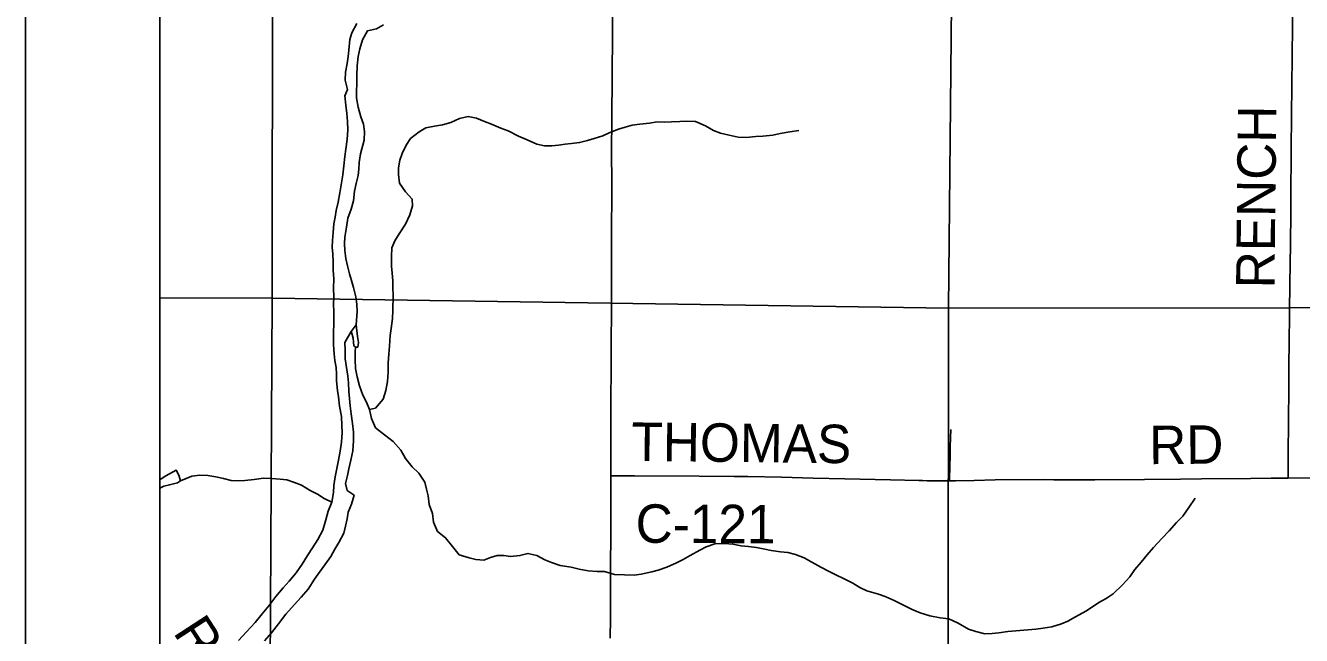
# Model space of a CAD drawing. Extents: x 0 to 680, y 0 to 440.
# Drawn here: x 341.54 to 374.79, y 357.09 to 372.98 of the extents above; entities that cross this region are included whole.
import ezdxf

# ---------------------------------------------------------------- set-up
doc = ezdxf.new("R2010")
doc.units = 0
for name, color, linetype in [('GM_X_Adjacent_County', 7, 'Continuous'), ('GM_X_County', 7, 'Continuous'), ('GM_X_County_Road', 7, 'Continuous'), ('GM_X_County_Road_Text', 7, 'Continuous'), ('GM_X_Major_River', 7, 'Continuous'), ('GM_X_Minor_Lake', 7, 'Continuous'), ('GM_X_Minor_River', 7, 'Continuous'), ('GM_X_Section', 7, 'Continuous'), ('GM_X_State_Route', 7, 'Continuous'), ('GM_X_Township', 7, 'Continuous'), ('GM_X_Township_Road', 7, 'Continuous'), ('GM_X_Township_Road_Text', 7, 'Continuous'), ('SH_Data', 7, 'Continuous'), ('SH_Text', 7, 'Continuous')]:
    doc.layers.add(name, color=color, linetype=linetype)

msp = doc.modelspace()

# ---------------------------------------------------------------- linework, layer by layer
at = {"layer": 'GM_X_Adjacent_County'}
msp.add_lwpolyline([(583.052, 415.359), (345.039, 415.359), (345.039, 188.757)], dxfattribs=at)
at = {"layer": 'GM_X_County'}
msp.add_lwpolyline([(583.052, 415.359), (345.039, 415.359), (345.039, 188.757)], dxfattribs=at)
at = {"layer": 'GM_X_County_Road'}
for points in [[(356.795, 361.242), (357.013, 361.242), (357.406, 361.242), (359.093, 361.237), (360.012, 361.228), (360.365, 361.23), (361.239, 361.212), (362.07, 361.187), (362.891, 361.168), (364.084, 361.14), (364.818, 361.124), (364.919, 361.12), (365.04, 361.116), (365.133, 361.115), (365.233, 361.114), (365.485, 361.113), (365.62, 361.113)], [(365.62, 361.113), (365.78, 361.113), (366.262, 361.122), (366.809, 361.139), (368.057, 361.146), (368.342, 361.142), (368.747, 361.137), (369.404, 361.14), (370.706, 361.149), (371.637, 361.158), (372.184, 361.17), (373.465, 361.18), (374.002, 361.183), (374.265, 361.186), (374.447, 361.186)], [(374.447, 361.186), (375.199, 361.194), (376.213, 361.21), (376.815, 361.213), (377.44, 361.217), (378.044, 361.212), (378.797, 361.225), (379.246, 361.23), (380.045, 361.245), (380.329, 361.251), (380.647, 361.256), (381.019, 361.265), (381.676, 361.278), (382.738, 361.297), (383.025, 361.299), (383.334, 361.303)]]:
    msp.add_lwpolyline(points, dxfattribs=at)
at = {"layer": 'GM_X_Major_River'}
msp.add_line((350.154, 365.177), (350.024, 365.004), dxfattribs=at)
for points in [[(350.171, 373.027), (350.046, 372.788), (349.99, 372.614), (349.965, 372.34), (349.949, 372.173), (349.919, 371.992), (349.875, 371.765), (349.871, 371.557), (349.934, 371.315), (349.857, 371.142), (349.886, 370.907), (349.916, 370.685), (349.932, 370.477), (349.935, 370.262), (349.918, 370.008), (349.886, 369.754), (349.863, 369.566), (349.839, 369.319), (349.808, 369.091), (349.777, 368.877), (349.733, 368.623), (349.688, 368.376), (349.638, 368.162), (349.608, 367.982), (349.578, 367.808), (349.554, 367.587), (349.537, 367.373), (349.534, 367.199), (349.544, 367.018), (349.554, 366.823), (349.557, 366.608), (349.573, 366.38), (349.569, 366.132), (349.571, 365.904), (349.568, 365.716), (349.578, 365.528), (349.563, 364.657), (349.579, 364.422), (349.602, 364.254), (349.633, 364.072), (349.643, 363.898), (349.647, 363.723), (349.669, 363.468), (349.693, 363.3), (349.722, 363.058), (349.771, 362.789), (349.786, 362.554), (349.79, 362.373), (349.772, 362.119), (349.741, 361.885), (349.697, 361.651), (349.66, 361.477), (349.609, 361.223), (349.578, 360.995), (349.562, 360.808), (349.524, 360.561), (349.426, 360.321), (349.362, 360.101), (349.29, 359.827), (349.159, 359.588), (349.014, 359.369), (348.884, 359.17), (348.753, 358.944), (348.595, 358.719), (348.41, 358.501), (348.253, 358.323), (348.062, 358.098), (347.877, 357.86), (347.706, 357.648), (347.521, 357.423), (347.296, 357.179), (347.092, 356.955)], [(350.154, 365.177), (350.18, 365.531), (350.177, 365.719), (350.147, 365.908), (350.091, 366.15), (350.034, 366.332), (349.983, 366.507), (349.927, 366.716), (349.883, 366.904), (349.86, 367.113), (349.85, 367.301), (349.86, 367.468), (349.904, 367.722), (349.942, 367.956), (350.026, 368.189), (350.09, 368.409), (350.115, 368.664), (350.158, 368.864), (350.209, 369.071), (350.225, 369.238), (350.235, 369.406), (350.266, 369.633), (350.366, 369.994), (350.376, 370.221), (350.346, 370.41), (350.276, 370.598), (350.207, 370.848), (350.164, 371.09), (350.167, 371.264), (350.177, 371.458), (350.174, 371.679), (350.178, 371.927), (350.209, 372.168), (350.253, 372.375), (350.317, 372.602), (350.455, 372.841), (350.69, 372.89), (350.866, 372.995)], [(350.024, 365.004), (350.049, 364.93), (350.081, 364.829), (350.086, 364.728), (350.097, 364.634), (350.137, 364.6), (350.197, 364.599), (350.219, 364.719), (350.195, 364.874), (350.154, 365.177)], [(347.767, 356.95), (347.952, 357.155), (348.13, 357.393), (348.321, 357.644), (348.547, 357.889), (348.724, 358.08), (348.908, 358.291), (349.074, 358.557), (349.204, 358.736), (349.341, 358.928), (349.499, 359.146), (349.602, 359.332), (349.706, 359.512), (349.831, 359.751), (349.881, 359.931), (349.924, 360.125), (349.947, 360.299), (350.038, 360.505), (350.102, 360.738), (349.924, 360.862), (349.88, 361.044), (349.931, 361.258), (349.967, 361.431), (350.018, 361.652), (350.069, 361.899), (350.087, 362.16), (350.084, 362.382), (350.062, 362.61), (350.026, 362.865), (350.003, 363.067), (349.98, 363.262), (349.969, 363.443), (349.953, 363.665), (349.936, 363.846), (349.9, 364.068), (349.871, 364.29), (349.868, 364.518), (349.858, 364.719), (350.024, 365.004)]]:
    msp.add_lwpolyline(points, dxfattribs=at)
at = {"layer": 'GM_X_Minor_Lake'}
for points in [[(345.535, 361.266), (345.464, 361.394), (345.193, 361.245), (345.078, 361.166), (345.039, 361.15)], [(345.039, 360.928), (345.142, 360.977), (345.29, 361.015), (345.498, 361.065), (345.579, 361.111), (345.535, 361.266)]]:
    msp.add_lwpolyline(points, dxfattribs=at)
at = {"layer": 'GM_X_Minor_River'}
for points in [[(350.503, 362.971), (350.658, 363.009), (350.856, 363.247), (350.927, 363.467), (350.971, 363.707), (350.989, 363.949), (350.993, 364.19), (351.01, 364.418), (351.021, 364.625), (351.039, 364.9), (351.069, 365.08), (351.1, 365.341), (351.11, 365.549), (351.118, 365.951), (351.114, 366.146), (351.111, 366.327), (351.094, 366.522), (351.077, 366.71), (351.075, 366.958), (351.086, 367.185), (351.162, 367.365), (351.28, 367.551), (351.438, 367.803), (351.556, 368.049), (351.627, 368.276), (351.617, 368.457), (351.439, 368.648), (351.289, 368.872), (351.26, 369.1), (351.263, 369.268), (351.293, 369.468), (351.356, 369.641), (351.46, 369.861), (351.571, 370.033), (351.794, 370.21), (351.97, 370.315), (352.198, 370.358), (352.406, 370.394), (352.621, 370.451), (352.851, 370.554), (353.072, 370.604), (353.292, 370.56), (353.498, 370.476), (353.685, 370.406), (353.93, 370.307), (354.116, 370.231), (354.388, 370.098), (354.614, 370.001), (354.866, 369.889), (355.066, 369.845), (355.26, 369.842), (355.428, 369.859), (355.602, 369.883), (355.77, 369.9), (355.978, 369.93), (356.186, 369.98), (356.361, 370.038), (356.583, 370.101), (356.751, 370.178), (356.994, 370.275), (357.169, 370.332), (357.35, 370.382), (357.545, 370.406), (357.8, 370.435), (358.001, 370.465), (358.188, 370.462), (358.375, 370.465), (358.596, 370.475), (358.771, 370.485), (358.998, 370.481), (359.257, 370.363), (359.469, 370.245), (359.648, 370.175), (359.881, 370.117), (360.115, 370.073), (360.322, 370.063), (360.57, 370.085), (360.751, 370.095), (361.019, 370.124), (361.207, 370.161), (361.455, 370.204), (361.69, 370.247)], [(350.137, 364.6), (350.128, 364.473), (350.131, 364.265), (350.141, 364.044), (350.183, 363.822), (350.246, 363.592), (350.329, 363.35), (350.426, 363.167), (350.503, 362.971), (350.559, 362.742), (350.662, 362.499), (350.893, 362.314), (351.117, 362.136), (351.321, 361.911), (351.444, 361.701), (351.614, 361.477), (351.792, 361.313), (351.948, 361.082), (351.992, 360.894), (352.029, 360.726), (352.058, 360.497), (352.148, 360.268), (352.171, 360.039), (352.28, 359.796), (352.485, 359.632), (352.668, 359.401), (352.845, 359.19), (353.098, 359.112), (353.271, 359.068), (353.485, 359.051), (353.66, 359.115), (353.828, 359.166), (354.009, 359.17), (354.182, 359.147), (354.424, 359.169), (354.632, 359.226), (354.865, 359.168), (355.077, 359.058), (355.25, 358.988), (355.476, 358.91), (355.757, 358.865), (355.97, 358.814), (356.203, 358.77), (356.437, 358.753), (356.631, 358.749), (356.891, 358.678), (357.151, 358.667), (357.399, 358.656), (357.58, 358.679), (357.862, 358.748), (358.03, 358.786), (358.252, 358.862), (358.502, 358.979), (358.677, 359.069), (358.86, 359.174), (359.11, 359.31), (359.278, 359.394), (359.507, 359.477), (359.768, 359.48), (359.975, 359.463), (360.189, 359.419), (360.383, 359.402), (360.59, 359.378), (360.803, 359.334), (360.976, 359.298), (361.217, 359.267), (361.403, 359.244), (361.61, 359.2), (361.829, 359.109), (362.028, 358.998), (362.267, 358.867), (362.485, 358.749), (362.658, 358.666), (362.877, 358.561), (363.102, 358.45), (363.281, 358.333), (363.467, 358.25), (363.766, 358.164), (363.946, 358.1), (364.178, 357.996), (364.424, 357.878), (364.643, 357.76), (364.855, 357.676), (365.108, 357.598), (365.381, 357.546), (365.602, 357.522), (365.847, 357.404), (366.112, 357.252), (366.305, 357.188), (366.545, 357.131), (366.732, 357.134), (366.907, 357.158), (367.141, 357.187), (367.45, 357.215), (367.664, 357.232), (367.872, 357.248), (368.06, 357.279), (368.288, 357.315), (368.537, 357.391), (368.705, 357.455), (368.908, 357.572)], [(349.524, 360.561), (349.318, 360.658), (349.146, 360.768), (348.954, 360.865), (348.729, 361.003), (348.549, 361.073), (348.35, 361.137), (348.176, 361.16), (347.949, 361.178), (347.742, 361.188), (347.5, 361.152), (347.252, 361.122), (347.085, 361.112), (346.898, 361.122), (346.698, 361.172), (346.498, 361.216), (346.291, 361.253), (346.084, 361.263), (345.876, 361.233), (345.579, 361.111)], [(368.908, 357.572), (369.171, 357.715), (369.347, 357.832), (369.516, 357.943), (369.706, 358.047), (369.882, 358.172), (370.127, 358.402), (370.324, 358.613), (370.448, 358.805), (370.612, 358.997), (370.769, 359.188), (370.933, 359.38), (371.151, 359.61), (371.349, 359.815), (371.54, 360.026), (371.697, 360.197), (371.854, 360.422), (372.026, 360.667)]]:
    msp.add_lwpolyline(points, dxfattribs=at)
at = {"layer": 'GM_X_Section'}
for points in [[(345.039, 383.533), (345.039, 365.88), (347.963, 365.875), (347.985, 383.518)], [(347.985, 383.518), (365.77, 383.247), (365.595, 365.614), (347.963, 365.875)], [(365.77, 383.247), (383.413, 383.266), (383.359, 365.631), (365.595, 365.614)], [(345.039, 365.88), (345.039, 348.128), (347.875, 348.173), (347.963, 365.875)], [(365.595, 365.614), (365.579, 347.864), (347.875, 348.173), (347.963, 365.875)], [(383.359, 365.631), (383.25, 347.956), (365.579, 347.864), (365.595, 365.614)]]:
    msp.add_lwpolyline(points, close=True, dxfattribs=at)
at = {"layer": 'GM_X_State_Route'}
msp.add_lwpolyline([(356.776, 357.013), (356.782, 357.528), (356.781, 358.254), (356.785, 358.908), (356.79, 359.696), (356.792, 360.353), (356.795, 361.242), (356.796, 361.49), (356.796, 361.874), (356.796, 362.64), (356.797, 363.122), (356.803, 364.129), (356.809, 366.123), (356.813, 367.36), (356.82, 368.871), (356.815, 369.692), (356.82, 370.558), (356.833, 372.758), (356.836, 373.492)], dxfattribs=at)
at = {"layer": 'GM_X_Township'}
msp.add_lwpolyline([(400.686, 347.788), (400.683, 361.148), (400.786, 400.996), (383.926, 400.84), (374.948, 400.776), (373.973, 400.778), (351.279, 401.047), (349.864, 401.016), (348.261, 401.01), (345.039, 401.013), (345.039, 295.02)], dxfattribs=at)
at = {"layer": 'GM_X_Township_Road'}
for points in [[(374.447, 361.186), (374.447, 361.304), (374.443, 361.807), (374.457, 362.661), (374.463, 363.548), (374.468, 364.205), (374.472, 364.632), (374.48, 365.54), (374.49, 366.241), (374.507, 367.292), (374.516, 368.102), (374.52, 368.495), (374.524, 369.732), (374.533, 370.652), (374.545, 371.396), (374.561, 372.962), (374.57, 373.553), (374.571, 373.882), (374.576, 374.374), (374.597, 375.611), (374.607, 376.465), (374.619, 377.428), (374.632, 378.512), (374.641, 378.839)], [(365.62, 361.113), (365.622, 361.206), (365.628, 361.458), (365.634, 361.823), (365.637, 362.006), (365.651, 362.455)]]:
    msp.add_lwpolyline(points, dxfattribs=at)
at = {"layer": 'SH_Data'}
for p, q in [((341.539, 418.859), (341.539, 173.859)), ((345.039, 415.359), (345.039, 177.359))]:
    msp.add_line(p, q, dxfattribs=at)
at = {"layer": 'SH_Text'}
for points in [[(345.039, 415.359), (583.039, 415.359), (583.039, 177.359), (345.039, 177.359)], [(345.039, 415.359), (345.039, 177.359), (583.038, 177.359), (583.038, 415.359)]]:
    msp.add_lwpolyline(points, close=True, dxfattribs=at)

# ---------------------------------------------------------------- texts
at = {"layer": 'GM_X_County_Road_Text'}
for s, rotation, p in [('THOMAS', 359.3524, (357.326, 361.637)), ('RD', 0.4906, (370.828, 361.548)), ('C-121', 359.727, (357.437, 359.503)), ('RD', 303.003, (345.367, 357.169))]:
    msp.add_text(s, height=1.0014, rotation=rotation, dxfattribs=at).set_placement(p)
at = {"layer": 'GM_X_Township_Road_Text'}
msp.add_text('RENCH', height=1.0014, rotation=89.3951, dxfattribs=at).set_placement((374.089, 366.126))

doc.saveas('drawing.dxf')
